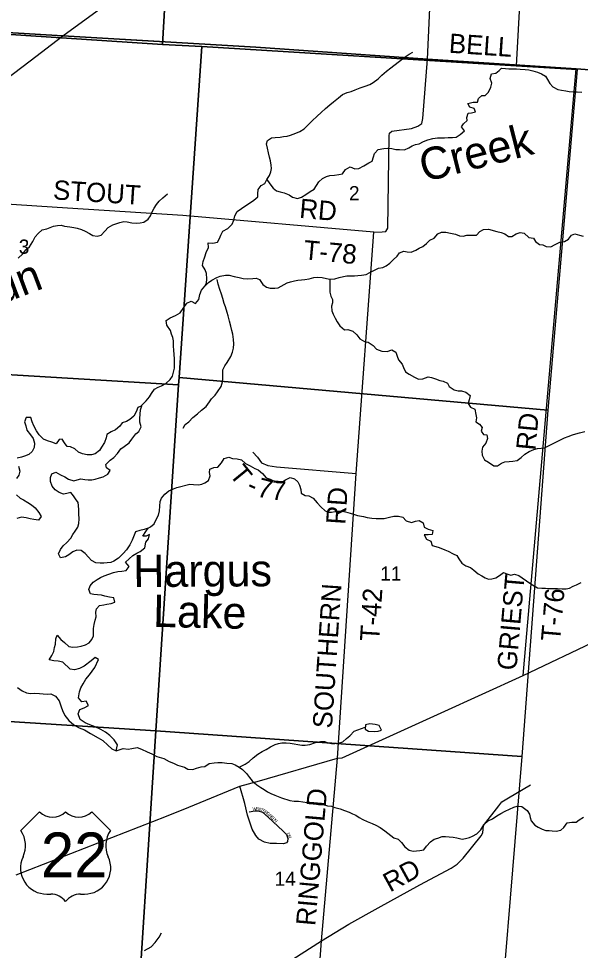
# Model space of a CAD drawing. Extents: x 1643459 to 2064572, y 425441 to 780708.
# Drawn here: x 1860299 to 1869026, y 587623 to 602101 of the extents above; entities that cross this region are included whole.
import ezdxf

# ---------------------------------------------------------------- set-up
doc = ezdxf.new("R2010")
doc.units = 0
for name, color, linetype in [('GM_X_Adjacent_County', 7, 'Continuous'), ('GM_X_Airport_Text_Class_2', 7, 'Continuous'), ('GM_X_City_Street', 7, 'Continuous'), ('GM_X_County', 7, 'Continuous'), ('GM_X_Interchange_Ramps', 7, 'Continuous'), ('GM_X_Interstate_Shield', 7, 'Continuous'), ('GM_X_Major_River', 7, 'Continuous'), ('GM_X_Major_River_Text', 7, 'Continuous'), ('GM_X_State_Route', 7, 'Continuous'), ('GM_X_Township', 7, 'Continuous'), ('GM_X_Township_Subdivision_Text', 7, 'Continuous'), ('GM_X_US_Route', 7, 'Continuous'), ('GM_X_US_Shield', 7, 'Continuous'), ('RD_X_Text', 7, 'Continuous'), ('RD_X_Wall', 7, 'Continuous'), ('SH_Named_Boundary', 7, 'Continuous')]:
    doc.layers.add(name, color=color, linetype=linetype)

msp = doc.modelspace()

# ---------------------------------------------------------------- linework, layer by layer
at = {"layer": 'GM_X_City_Street'}
for points in [[(1874128, 610671), (1874002, 608977), (1873901, 607669), (1873821, 606444), (1873797, 606115), (1873746, 605343), (1873657, 604072), (1873574, 602928), (1873572, 602862), (1873573, 602797), (1873424, 600995), (1868961, 601323), (1866649, 601470), (1863983, 601657), (1860986, 601834), (1857190, 602061), (1851890, 602317), (1849051, 602434)], [(1857190, 602061), (1860986, 601834), (1863983, 601657), (1866649, 601470), (1868961, 601323), (1873424, 600995), (1874344, 600930), (1873994, 596512), (1873944, 595855), (1873837, 594497), (1873833, 594463), (1873804, 594079), (1873789, 593878), (1873732, 593077), (1873717, 592944), (1873711, 592839), (1873557, 590897), (1873465, 589685), (1873078, 584938)]]:
    msp.add_lwpolyline(points, dxfattribs=at)
at = {"layer": 'GM_X_County'}
msp.add_lwpolyline([(1863878, 589777), (1863967, 589791), (1864021, 589789), (1864089, 589768), (1864178, 589695), (1864402, 589480), (1864461, 589424), (1864482, 589363), (1864477, 589316), (1864459, 589292), (1864416, 589276), (1864306, 589283), (1864208, 589285), (1864119, 589304), (1864028, 589353), (1863983, 589407), (1863929, 589508), (1863852, 589726), (1863815, 589904), (1863733, 590173)], dxfattribs=at)
at = {"layer": 'GM_X_Interstate_Shield'}
for points in [[(1862211, 596082), (1862153, 596056), (1862125, 595990), (1862088, 595926), (1862024, 595874), (1861973, 595840), (1861907, 595818), (1861873, 595768), (1861802, 595710), (1861734, 595681), (1861670, 595639), (1861657, 595589), (1861635, 595514), (1861586, 595444), (1861556, 595392), (1861486, 595340), (1861431, 595323), (1861365, 595323), (1861293, 595337), (1861227, 595366), (1861173, 595418), (1861107, 595448), (1861055, 595453), (1861011, 595509), (1860977, 595565), (1860927, 595560), (1860882, 595492), (1860814, 595520), (1860746, 595538), (1860684, 595565), (1860620, 595631), (1860576, 595696), (1860535, 595774), (1860509, 595836), (1860489, 595901), (1860415, 595903), (1860392, 595833), (1860408, 595773), (1860426, 595706), (1860482, 595636), (1860524, 595579), (1860545, 595503), (1860539, 595435), (1860509, 595373), (1860458, 595327), (1860392, 595301), (1860342, 595287), (1860275, 595273)], [(1861628, 593441), (1861702, 593469), (1861772, 593495), (1861839, 593509), (1861903, 593514), (1861967, 593526), (1862014, 593586), (1861958, 593653), (1862014, 593705), (1862074, 593756), (1862137, 593794), (1862189, 593820), (1862258, 593876), (1862276, 593964), (1862314, 594018), (1862331, 594084), (1862280, 594057), (1862230, 594057), (1862277, 594129), (1862313, 594185), (1862249, 594163), (1862183, 594147), (1862114, 594128), (1862092, 594073), (1862064, 593997), (1862025, 593923), (1861975, 593849), (1861924, 593787), (1861852, 593715), (1861779, 593669), (1861729, 593652), (1861673, 593644), (1861621, 593640), (1861564, 593638), (1861500, 593643), (1861430, 593683), (1861382, 593733), (1861332, 593792), (1861272, 593836), (1861202, 593839), (1861142, 593813), (1861081, 593769), (1861025, 593737), (1860951, 593723), (1860917, 593782), (1860949, 593854), (1860992, 593908), (1861048, 593958), (1861109, 594028), (1861139, 594086), (1861177, 594138), (1861220, 594198), (1861236, 594254), (1861240, 594328), (1861235, 594404), (1861235, 594467), (1861231, 594533), (1861225, 594583), (1861182, 594637), (1861152, 594688), (1861108, 594740), (1861050, 594724), (1860995, 594712), (1860929, 594739), (1860867, 594777), (1860821, 594838), (1860793, 594908), (1860792, 594968), (1860814, 595026), (1860876, 595054), (1860948, 595014), (1861015, 594979), (1861075, 594947), (1861155, 594918), (1861209, 594932), (1861263, 594948), (1861325, 594940), (1861378, 594936), (1861438, 594933), (1861490, 594947), (1861556, 594963), (1861612, 594981), (1861685, 595024), (1861723, 595077), (1861663, 595123), (1861655, 595173), (1861720, 595239), (1861776, 595281), (1861833, 595341), (1861885, 595415), (1861940, 595453), (1862016, 595507), (1862057, 595565), (1862117, 595647), (1862167, 595687), (1862200, 595757), (1862184, 595829), (1862182, 595885), (1862189, 595956), (1862193, 596022), (1862211, 596082)], [(1860295, 595147), (1860317, 595067), (1860304, 595006), (1860264, 594954)], [(1860263, 594702), (1860321, 594647), (1860373, 594621), (1860443, 594580), (1860501, 594546), (1860555, 594500), (1860615, 594429), (1860651, 594365), (1860608, 594305), (1860534, 594317), (1860480, 594329), (1860414, 594346), (1860342, 594352), (1860273, 594336)], [(1860913, 592114), (1860845, 592124), (1860771, 592135), (1860817, 592203), (1860844, 592267), (1860856, 592331), (1860874, 592381), (1860879, 592461), (1860899, 592523), (1860955, 592453), (1861013, 592406), (1861079, 592346), (1861141, 592334), (1861215, 592341), (1861272, 592351), (1861340, 592369), (1861392, 592399), (1861437, 592451), (1861461, 592511), (1861461, 592565), (1861463, 592623), (1861474, 592685), (1861486, 592756), (1861502, 592808), (1861497, 592880), (1861509, 592930), (1861557, 592982), (1861620, 592994), (1861670, 593004), (1861736, 593011), (1861794, 593035), (1861779, 593102), (1861712, 593110), (1861640, 593128), (1861586, 593140), (1861524, 593149), (1861468, 593153), (1861414, 593165), (1861390, 593230), (1861408, 593288), (1861459, 593342), (1861519, 593384), (1861573, 593417), (1861628, 593441)], [(1861481, 592018), (1861538, 592141), (1861488, 592172), (1861427, 592122), (1861318, 592037)], [(1860280, 591707), (1860352, 591654), (1860419, 591623), (1860481, 591613), (1860541, 591617), (1860622, 591616), (1860681, 591608), (1860741, 591605), (1860800, 591611), (1860873, 591572), (1860931, 591498), (1860962, 591407), (1860980, 591349), (1861016, 591272), (1861079, 591192), (1861157, 591129), (1861241, 591080), (1861320, 591052), (1861414, 590991), (1861534, 590926), (1861609, 590883), (1861685, 590812), (1861747, 590754), (1861815, 590725), (1861833, 590814), (1861784, 590894), (1861718, 590961), (1861646, 591015), (1861575, 591054), (1861489, 591095), (1861403, 591125), (1861333, 591158), (1861257, 591211), (1861224, 591299), (1861250, 591363), (1861316, 591393), (1861385, 591427), (1861349, 591497), (1861279, 591483), (1861231, 591548), (1861246, 591640), (1861266, 591702), (1861299, 591764), (1861341, 591838), (1861400, 591906), (1861481, 592018)], [(1860983, 592103), (1860913, 592114)], [(1861318, 592037), (1861242, 592005), (1861166, 591980), (1861100, 591994), (1860983, 592103)]]:
    msp.add_lwpolyline(points, dxfattribs=at)
at = {"layer": 'GM_X_Major_River_Text'}
for points in [[(1866649, 601470), (1866810, 604960), (1866819, 605012), (1866837, 605042), (1866875, 605059), (1866947, 605069), (1866977, 605083), (1867016, 605172), (1867095, 605831), (1867095, 605911), (1867059, 606171), (1866993, 606665)], [(1860986, 601834), (1860986, 601834), (1858909, 601958)], [(1862839, 601725), (1860986, 601834)], [(1868961, 601323), (1866649, 601470), (1863983, 601657), (1862839, 601725)], [(1865252, 590611), (1865545, 595035), (1865817, 598782), (1865945, 598787), (1866003, 598793), (1866035, 598845), (1866056, 600279), (1866062, 600323), (1866096, 600351), (1866400, 600396), (1866500, 600428), (1866561, 600473), (1866579, 600547), (1866649, 601470)], [(1868139, 591892), (1868961, 601323)], [(1873394, 600997), (1868961, 601323)], [(1865817, 598782), (1862848, 599042), (1861057, 599156), (1858755, 599305)], [(1863935, 595362), (1864010, 595287), (1864074, 595201), (1864169, 595158), (1864305, 595135), (1865545, 595035)], [(1864832, 585439), (1865002, 587772), (1865252, 590611)], [(1865002, 587772), (1865429, 588032), (1865883, 588286), (1866531, 588641), (1867021, 588899), (1867114, 588960), (1867207, 589057), (1867485, 589403), (1867510, 589451), (1867519, 589565), (1867757, 589871), (1867808, 589931), (1867907, 589994), (1868250, 590197)], [(1862648, 585485), (1862880, 585807), (1863144, 586115), (1863489, 586500), (1863597, 586615), (1863838, 586859), (1864200, 587180), (1864346, 587327), (1864560, 587485), (1865002, 587772)]]:
    msp.add_lwpolyline(points, dxfattribs=at)
at = {"layer": 'GM_X_State_Route'}
for points in [[(1857425, 607464), (1862848, 607164), (1862536, 601697), (1858203, 601982), (1857187, 602037)], [(1862848, 607164), (1868331, 606834), (1868031, 601366), (1863143, 601667), (1862536, 601697)], [(1862536, 601697), (1863143, 601667), (1862791, 596523), (1862784, 596409), (1857603, 596722), (1858203, 601982)], [(1868031, 601366), (1868976, 601311), (1868518, 596019), (1862791, 596523), (1863143, 601667)], [(1857603, 596722), (1862784, 596409), (1862429, 591035), (1857056, 591374)], [(1862791, 596523), (1868518, 596019), (1868114, 590634), (1862429, 591035), (1862784, 596409)], [(1862429, 591035), (1862085, 585646), (1856660, 585982), (1857056, 591374)], [(1862429, 591035), (1868114, 590634), (1867674, 585291), (1862085, 585646)]]:
    msp.add_lwpolyline(points, close=True, dxfattribs=at)
at = {"layer": 'GM_X_Township_Subdivision_Text'}
for points in [[(1865840, 591131), (1865756, 591145), (1865690, 591129), (1865680, 591061)], [(1865680, 591061), (1865736, 591027), (1865822, 591024), (1865882, 591028), (1865934, 591046), (1865902, 591115), (1865840, 591131)]]:
    msp.add_lwpolyline(points, dxfattribs=at)
at = {"layer": 'GM_X_US_Route'}
for points in [[(1863191, 597945), (1863215, 597991), (1863222, 598057), (1863215, 598140), (1863195, 598198), (1863154, 598265), (1863164, 598329), (1863193, 598397), (1863212, 598467), (1863250, 598543), (1863241, 598619), (1863317, 598612), (1863387, 598628), (1863422, 598683), (1863440, 598737), (1863473, 598799), (1863549, 598839), (1863618, 598908), (1863642, 598968), (1863657, 599036), (1863695, 599104), (1863762, 599149), (1863830, 599195), (1863883, 599231), (1863951, 599278), (1864013, 599330), (1864016, 599380), (1864021, 599446), (1864069, 599510), (1864125, 599537), (1864154, 599599), (1864195, 599665), (1864219, 599719), (1864226, 599771), (1864222, 599823), (1864213, 599893), (1864197, 599948), (1864180, 600014), (1864167, 600088), (1864151, 600153), (1864166, 600205), (1864228, 600248), (1864282, 600252), (1864362, 600259), (1864414, 600268), (1864470, 600276), (1864520, 600288), (1864605, 600321), (1864665, 600348), (1864733, 600386), (1864798, 600449), (1864860, 600515), (1864937, 600584), (1864999, 600640), (1865064, 600702), (1865131, 600761), (1865191, 600807), (1865268, 600870), (1865332, 600920), (1865404, 600953), (1865466, 600970), (1865527, 600992), (1865607, 601025), (1865683, 601049), (1865755, 601078), (1865808, 601106), (1865884, 601163), (1865939, 601221), (1866015, 601284), (1866080, 601334), (1866130, 601373), (1866215, 601441), (1866287, 601498), (1866368, 601548), (1866422, 601579)], [(1864154, 599599), (1864201, 599532), (1864255, 599466), (1864306, 599427), (1864362, 599408), (1864424, 599396), (1864500, 599363), (1864551, 599326), (1864631, 599308), (1864691, 599325), (1864760, 599369), (1864828, 599416), (1864892, 599452), (1864927, 599509), (1864965, 599565), (1865020, 599617), (1865080, 599646), (1865132, 599664), (1865206, 599671), (1865276, 599679), (1865330, 599690), (1865377, 599758), (1865451, 599799), (1865521, 599768), (1865585, 599772), (1865660, 599813), (1865738, 599859), (1865792, 599886), (1865811, 599954), (1865829, 600006), (1865884, 600066), (1865974, 600083), (1866028, 600087), (1866098, 600084), (1866160, 600067), (1866214, 600065), (1866292, 600064), (1866362, 600091), (1866414, 600123), (1866464, 600145), (1866523, 600156), (1866591, 600194), (1866655, 600219), (1866735, 600236), (1866805, 600248), (1866865, 600249), (1866917, 600251), (1866973, 600252), (1867041, 600253), (1867095, 600261), (1867160, 600298), (1867224, 600358), (1867177, 600417), (1867209, 600468), (1867266, 600516), (1867264, 600566), (1867285, 600632), (1867335, 600636), (1867399, 600653), (1867377, 600704), (1867310, 600726), (1867280, 600781), (1867362, 600802), (1867426, 600801), (1867443, 600859), (1867493, 600905), (1867549, 600908), (1867600, 600956), (1867636, 601036), (1867651, 601098), (1867622, 601173), (1867644, 601241), (1867713, 601256), (1867763, 601294), (1867803, 601329), (1867861, 601325), (1867913, 601322), (1867971, 601322), (1868033, 601319), (1868089, 601315), (1868169, 601310), (1868223, 601303), (1868285, 601291), (1868360, 601268), (1868420, 601245), (1868484, 601206), (1868513, 601156), (1868551, 601093), (1868598, 601041), (1868674, 601000), (1868732, 600991), (1868798, 600979), (1868850, 600968), (1868913, 600962), (1868975, 600963), (1869047, 600960)], [(1860293, 598378), (1860362, 598448), (1860408, 598508), (1860467, 598554), (1860517, 598636), (1860558, 598712), (1860600, 598764), (1860663, 598818), (1860735, 598836), (1860839, 598875), (1860900, 598887), (1860958, 598891), (1861012, 598877), (1861096, 598864), (1861154, 598856), (1861208, 598846), (1861277, 598823), (1861331, 598797), (1861399, 598763), (1861453, 598730), (1861517, 598720), (1861583, 598736), (1861638, 598796), (1861690, 598854), (1861764, 598895), (1861871, 598935), (1861935, 598947), (1861987, 598943), (1862056, 598930), (1862128, 598924), (1862186, 598928), (1862242, 598939), (1862313, 598987), (1862345, 599039), (1862375, 599097), (1862402, 599154), (1862440, 599212), (1862482, 599266), (1862541, 599315), (1862611, 599379)], [(1862914, 597681), (1862981, 597713), (1863046, 597674), (1863099, 597736), (1863116, 597812), (1863138, 597880), (1863191, 597945), (1863247, 597999), (1863302, 598037), (1863380, 598078), (1863432, 598098), (1863512, 598117), (1863572, 598112), (1863648, 598093), (1863726, 598077), (1863788, 598064), (1863856, 598059), (1863936, 598065), (1863988, 598070), (1864039, 598046), (1864091, 597971), (1864150, 597928), (1864206, 597914), (1864280, 597911), (1864330, 597918), (1864380, 597944), (1864471, 597997), (1864521, 598011), (1864585, 598028), (1864639, 598038), (1864693, 598043), (1864745, 598049), (1864815, 598060), (1864886, 598078), (1864948, 598083), (1865016, 598080), (1865081, 598064), (1865133, 598053), (1865209, 598057), (1865277, 598078), (1865346, 598095), (1865396, 598103), (1865516, 598102), (1865570, 598107), (1865628, 598113), (1865696, 598124), (1865756, 598158), (1865816, 598189), (1865891, 598221), (1865955, 598236), (1866009, 598260), (1866067, 598303), (1866118, 598351), (1866178, 598408), (1866217, 598460), (1866285, 598486), (1866337, 598479), (1866395, 598474), (1866469, 598504), (1866523, 598535), (1866576, 598559), (1866636, 598605), (1866689, 598658), (1866755, 598690), (1866813, 598759), (1866866, 598781), (1866938, 598784), (1867009, 598769), (1867085, 598753), (1867149, 598726), (1867205, 598723), (1867263, 598737), (1867343, 598738), (1867413, 598738), (1867466, 598791), (1867522, 598823), (1867600, 598830), (1867728, 598793), (1867797, 598780), (1867855, 598755), (1867911, 598717), (1867963, 598718), (1868029, 598756), (1868093, 598777), (1868153, 598769), (1868227, 598700), (1868298, 598689), (1868328, 598639), (1868389, 598590), (1868443, 598585), (1868497, 598561), (1868567, 598556), (1868633, 598591), (1868706, 598627), (1868780, 598636), (1868840, 598674), (1868889, 598735), (1868941, 598755), (1869013, 598734), (1869070, 598720)], [(1862854, 595738), (1862888, 595792), (1862945, 595838), (1863007, 595904), (1863078, 595961), (1863142, 596017), (1863211, 596073), (1863265, 596145), (1863297, 596195), (1863354, 596251), (1863390, 596301), (1863447, 596385), (1863465, 596457), (1863471, 596516), (1863470, 596570), (1863470, 596642), (1863502, 596706), (1863541, 596758), (1863597, 596850), (1863622, 596920), (1863636, 596982), (1863642, 597049), (1863639, 597117), (1863625, 597197), (1863613, 597254), (1863595, 597320), (1863574, 597400), (1863554, 597483), (1863538, 597533), (1863512, 597623), (1863491, 597673), (1863469, 597752), (1863449, 597820), (1863425, 597892), (1863400, 597975), (1863382, 598047)], [(1865133, 598053), (1865136, 597969), (1865134, 597917), (1865135, 597849), (1865151, 597786), (1865174, 597734), (1865176, 597684), (1865159, 597632), (1865167, 597560), (1865186, 597509), (1865218, 597447), (1865249, 597388), (1865290, 597326), (1865360, 597267), (1865412, 597268), (1865492, 597246), (1865553, 597187), (1865600, 597126), (1865672, 597083), (1865730, 597073), (1865809, 597024), (1865857, 596967), (1865941, 596932), (1866023, 596930), (1866097, 596955), (1866158, 596920), (1866180, 596854), (1866201, 596797), (1866257, 596733), (1866276, 596680), (1866308, 596614), (1866367, 596577), (1866447, 596530), (1866510, 596500), (1866580, 596503), (1866659, 596534), (1866711, 596526), (1866776, 596503), (1866840, 596480), (1866892, 596466), (1866962, 596437), (1866987, 596385), (1867065, 596332), (1867127, 596319), (1867179, 596315), (1867244, 596294), (1867316, 596243), (1867297, 596179), (1867283, 596123), (1867320, 596063), (1867388, 596034), (1867403, 595950), (1867411, 595899), (1867400, 595835), (1867460, 595801), (1867501, 595750), (1867483, 595692), (1867522, 595640), (1867574, 595633), (1867584, 595579), (1867557, 595503), (1867504, 595441), (1867496, 595381), (1867501, 595315), (1867536, 595244), (1867600, 595210), (1867684, 595151), (1867738, 595152), (1867800, 595194), (1867850, 595213), (1867918, 595221), (1867976, 595222), (1868044, 595237), (1868107, 595283), (1868161, 595333), (1868233, 595376), (1868304, 595405), (1868362, 595419), (1868416, 595424), (1868468, 595434), (1868532, 595461), (1868605, 595501), (1868667, 595532), (1868719, 595558), (1868781, 595585), (1868834, 595609), (1868902, 595632), (1868956, 595650), (1869014, 595667), (1869096, 595685)], [(1862211, 596082), (1862211, 596092), (1862282, 596164), (1862332, 596226), (1862361, 596276), (1862409, 596344), (1862467, 596376), (1862518, 596396), (1862584, 596429), (1862655, 596495), (1862687, 596545), (1862707, 596605), (1862718, 596670), (1862720, 596724), (1862720, 596808), (1862717, 596888), (1862709, 596945), (1862705, 597017), (1862703, 597095), (1862696, 597147), (1862676, 597198), (1862658, 597254), (1862600, 597336), (1862592, 597409), (1862655, 597451), (1862737, 597486), (1862808, 597528), (1862914, 597681)], [(1862960, 594865), (1863016, 594860), (1863092, 594859), (1863144, 594869), (1863194, 594889), (1863247, 594924), (1863273, 594994), (1863262, 595048), (1863268, 595098), (1863330, 595124), (1863394, 595131), (1863453, 595201), (1863492, 595267), (1863562, 595288), (1863622, 595264), (1863692, 595259), (1863763, 595244), (1863825, 595187), (1863896, 595151), (1863966, 595112), (1864020, 595091), (1864085, 595033), (1864145, 594966), (1864206, 594945), (1864310, 594892), (1864374, 594887), (1864446, 594935), (1864515, 594970), (1864584, 594950), (1864636, 594903), (1864664, 594852), (1864685, 594782), (1864686, 594726), (1864748, 594691), (1864806, 594687), (1864876, 594650), (1864935, 594579), (1864992, 594514), (1865060, 594454), (1865111, 594431), (1865161, 594433), (1865214, 594444), (1865302, 594455), (1865375, 594435), (1865447, 594418), (1865499, 594399), (1865561, 594379), (1865657, 594362), (1865713, 594351), (1865786, 594340), (1865856, 594334), (1865980, 594332), (1866059, 594356), (1866129, 594371), (1866203, 594368), (1866270, 594352), (1866322, 594299), (1866400, 594270), (1866466, 594292), (1866520, 594301), (1866584, 594265), (1866597, 594200), (1866661, 594168), (1866732, 594145), (1866722, 594085), (1866660, 594081), (1866600, 594080), (1866637, 594011), (1866705, 593981), (1866724, 593914), (1866778, 593898), (1866830, 593881), (1866920, 593844), (1866971, 593824), (1867051, 593785), (1867105, 593758), (1867140, 593708), (1867184, 593641), (1867249, 593596), (1867317, 593572), (1867370, 593531), (1867440, 593474), (1867496, 593441), (1867547, 593411), (1867601, 593392), (1867651, 593394), (1867715, 593411), (1867770, 593447), (1867830, 593494), (1867882, 593476), (1867944, 593455), (1868002, 593471), (1868070, 593448), (1868121, 593411), (1868189, 593363), (1868240, 593328), (1868310, 593285), (1868362, 593257), (1868428, 593250), (1868482, 593250), (1868542, 593247)], [(1862313, 594185), (1862347, 594205), (1862402, 594251), (1862434, 594317), (1862473, 594383), (1862485, 594451), (1862493, 594523), (1862500, 594598), (1862516, 594650), (1862570, 594714), (1862633, 594762), (1862705, 594795), (1862759, 594817), (1862960, 594865)], [(1868542, 593247), (1868605, 593244), (1868671, 593244), (1868743, 593241), (1868803, 593242), (1868856, 593252), (1868914, 593280), (1868966, 593305), (1869036, 593341)], [(1863727, 590472), (1863819, 590514), (1863879, 590558), (1863941, 590614), (1864015, 590674), (1864080, 590712), (1864146, 590744), (1864212, 590785), (1864284, 590823), (1864334, 590839), (1864386, 590847), (1864456, 590845), (1864518, 590841), (1864578, 590831), (1864634, 590822), (1864696, 590810), (1864752, 590812), (1864821, 590824), (1864911, 590854), (1864987, 590868), (1865049, 590866), (1865107, 590850), (1865159, 590836), (1865213, 590836), (1865269, 590842), (1865333, 590864), (1865391, 590916), (1865443, 590958), (1865514, 591029), (1865683, 591091)], [(1861815, 590725), (1861923, 590757), (1862001, 590750), (1862059, 590758), (1862139, 590773), (1862207, 590749), (1862295, 590708), (1862367, 590676), (1862446, 590637), (1862552, 590602), (1862638, 590556), (1862706, 590529), (1862766, 590501), (1862874, 590472)], [(1862874, 590472), (1862928, 590440), (1863004, 590434), (1863062, 590452), (1863132, 590474), (1863190, 590478), (1863260, 590528), (1863334, 590536), (1863393, 590542), (1863463, 590542), (1863535, 590532), (1863613, 590524), (1863663, 590504), (1863727, 590472), (1863779, 590434), (1863839, 590371), (1863883, 590307), (1863925, 590255), (1863999, 590194), (1864061, 590154), (1864113, 590122), (1864165, 590086), (1864215, 590062), (1864279, 590036), (1864329, 590012), (1864381, 589991), (1864511, 589951), (1864579, 589943), (1864649, 589941), (1864715, 589931), (1864781, 589919), (1864831, 589903), (1864893, 589901), (1864959, 589887), (1865029, 589887), (1865097, 589867), (1865157, 589862), (1865213, 589844), (1865295, 589820), (1865361, 589796), (1865433, 589768), (1865488, 589746), (1865538, 589722), (1865590, 589688), (1865648, 589655), (1865714, 589623), (1865790, 589595), (1865846, 589569), (1865914, 589531), (1865986, 589482), (1866126, 589370), (1866196, 589350), (1866248, 589298), (1866298, 589231), (1866366, 589181), (1866430, 589163), (1866530, 589173), (1866594, 589187), (1866634, 589241), (1866696, 589311), (1866756, 589352), (1866810, 589366), (1866878, 589390), (1866932, 589390), (1866987, 589385), (1867049, 589381), (1867107, 589369), (1867187, 589353), (1867239, 589361), (1867301, 589377), (1867351, 589395), (1867417, 589433), (1867479, 589498), (1867527, 589572), (1867594, 589638), (1867660, 589668), (1867728, 589714), (1867792, 589748), (1867860, 589786), (1867926, 589819), (1867992, 589849), (1868042, 589863), (1868119, 589859), (1868199, 589798), (1868234, 589738), (1868248, 589688), (1868264, 589636), (1868320, 589569), (1868370, 589539), (1868430, 589507), (1868490, 589487), (1868540, 589483), (1868590, 589481), (1868648, 589475), (1868721, 589491), (1868771, 589531), (1868823, 589605), (1868893, 589615), (1868959, 589613), (1869009, 589651), (1869075, 589693)], [(1862256, 587622), (1862358, 587679), (1862419, 587745), (1862481, 587827), (1862516, 587897)]]:
    msp.add_lwpolyline(points, dxfattribs=at)
at = {"layer": 'RD_X_Text'}
msp.add_lwpolyline([(1859936, 601036), (1860479, 601444), (1860986, 601834), (1861633, 602303), (1862122, 602665), (1862667, 603062), (1863662, 603741), (1864192, 604324), (1864575, 604725), (1864739, 604889), (1864912, 605025), (1866165, 605983), (1866993, 606665), (1867109, 606761), (1867109, 606761)], dxfattribs=at)
at = {"layer": 'RD_X_Wall'}
for points in [[(1862856, 589813), (1863733, 590173), (1864004, 590248), (1865252, 590611), (1865327, 590614), (1866865, 591313), (1868139, 591892), (1869314, 592455), (1870326, 592904)], [(1860260, 588797), (1862595, 589710), (1862811, 589795), (1862856, 589813)]]:
    msp.add_lwpolyline(points, dxfattribs=at)
at = {"layer": 'SH_Named_Boundary'}
for p, q in [((1860623, 589773), (1860333, 589483)), ((1861725, 589483), (1861435, 589773)), ((1860739, 588497), (1860797, 588497)), ((1861261, 588497), (1861319, 588497))]:
    msp.add_line(p, q, dxfattribs=at)
for centre, radius, start, end in [((1860826, 589980), 290, 225.573, 314.427), ((1861232, 589980), 290, 225.573, 314.427), ((1860000, 589250), 406, 334.5471, 35.0009), ((1862058, 589250), 406, 144.9991, 205.4529), ((1860734, 588903), 406, 154.8319, 270.6383), ((1861324, 588903), 406, 269.3617, 25.1681), ((1860797, 588207), 290, 36.8699, 90), ((1861261, 588207), 290, 90, 143.1301)]:
    msp.add_arc(centre, radius, start, end, dxfattribs=at)

# ---------------------------------------------------------------- texts
at = {"layer": 'GM_X_Adjacent_County'}
for s, p in [('2', (1865431, 599278)), ('3', (1860301, 598447)), ('11', (1865917, 593367)), ('14', (1864276, 588626))]:
    msp.add_text(s, height=221, rotation=0, dxfattribs=at).set_placement(p)
at = {"layer": 'GM_X_Airport_Text_Class_2'}
for s in ['0', '/']:
    msp.add_text(s, height=1, dxfattribs=at).set_placement((1861029, 589101))
msp.add_text('22', height=1, rotation=0, dxfattribs=at).set_placement((1860822, 588894))
at = {"layer": 'GM_X_Interchange_Ramps'}
for s, rotation, p in [('Creek', 14.3455, (1866598, 599558)), ('Run', 20.6928, (1859558, 597482))]:
    msp.add_text(s, height=500, rotation=rotation, dxfattribs=at).set_placement(p)
at = {"layer": 'GM_X_Major_River'}
for s, rotation, p in [('BELL', 356.1494, (1866977, 601572)), ('STOUT', 356.3842, (1860827, 599293)), ('RD', 355.0736, (1864652, 599006)), ('T-78', 354.6774, (1864716, 598362)), ('RD', 84.5354, (1868326, 595384)), ('T', 309.1899, (1863559, 595015)), ('7', 345.9142, (1863984, 594682)), ('7', 355.0432, (1864214, 594628)), ('-', 335.9843, (1863819, 594750)), ('RD', 86.0533, (1865373, 594233)), ('GRIEST', 85.0725, (1868031, 591965)), ('SOUTHERN', 86.2113, (1865166, 591065)), ('T-42', 86.4464, (1865900, 592419)), ('T-76', 85.0608, (1868711, 592416)), ('RINGGOLD', 84.9843, (1864906, 587996)), ('RD', 28.7653, (1866068, 588520))]:
    msp.add_text(s, height=300, rotation=rotation, dxfattribs=at).set_placement(p)
at = {"layer": 'GM_X_Township'}
for s, rotation, p in [('W', 4.5109, (1863935, 589794)), ('I', 357.2446, (1863991, 589799)), ('N', 347.4641, (1864010, 589798)), ('T', 338.8683, (1864051, 589789)), ('E', 328.7129, (1864082, 589778)), ('R', 323.8637, (1864111, 589760)), ('G', 322.2688, (1864143, 589737)), ('R', 318.9352, (1864177, 589710)), ('E', 317.164, (1864207, 589685)), ('E', 317.0482, (1864232, 589661)), ('N', 317.0394, (1864258, 589637)), ('D', 291.907, (1864461, 589441)), ('R', 288.3812, (1864477, 589401))]:
    msp.add_text(s, height=50, rotation=rotation, dxfattribs=at).set_placement(p)
at = {"layer": 'GM_X_US_Shield'}
for s, rotation, p in [('Hargus', 0.3453, (1862081, 593268)), ('Lake', 358.692, (1862384, 592651))]:
    msp.add_text(s, height=500, rotation=rotation, dxfattribs=at).set_placement(p)
at = {"layer": 'SH_Named_Boundary'}
msp.add_text('22', height=696.1, dxfattribs=at).set_placement((1860644, 588758))

doc.saveas('drawing.dxf')
